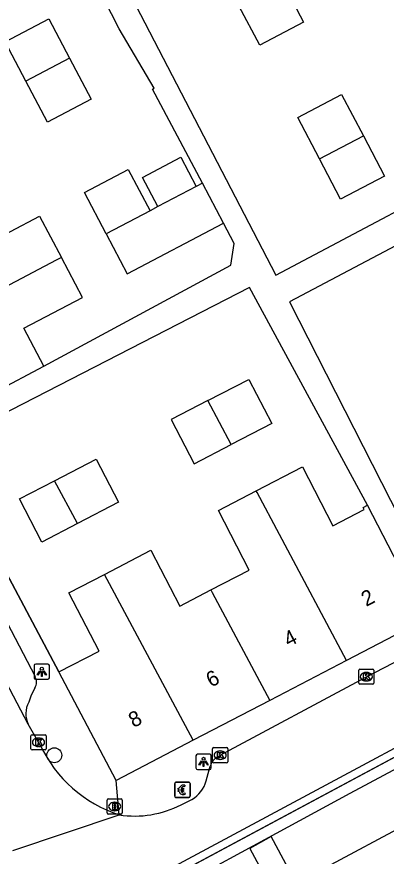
# Model space of a CAD drawing. Extents: x 158352 to 159489, y 383828 to 384597.
# Drawn here: x 159419.9 to 159444.2, y 384299.8 to 384355 of the extents above; entities that cross this region are included whole.
import ezdxf

# ---------------------------------------------------------------- set-up
doc = ezdxf.new("R2010")
doc.units = 0
for name, color, linetype in [('IMGEO_Betaalautomaat', 7, 'Continuous'), ('IMGEO_Boom', 7, 'Continuous'), ('IMGEO_Brandkraan', 7, 'Continuous'), ('IMGEO_Dek', 7, 'Continuous'), ('IMGEO_Kolk', 7, 'Continuous'), ('IMGEO_Lichtpunt', 7, 'Continuous'), ('IMGEO_Muur', 7, 'Continuous'), ('IMGEO_Pand', 7, 'Continuous'), ('IMGEO_Pand_nummerreeks', 7, 'Continuous'), ('IMGEO_Parkeervlak_open', 7, 'Continuous'), ('IMGEO_Pijler', 7, 'Continuous'), ('IMGEO_Rijbaan_lokaal_open', 7, 'Continuous'), ('IMGEO_Rijbaan_regionaal_gesloten', 7, 'Continuous'), ('IMGEO_Voetpad_open', 7, 'Continuous')]:
    doc.layers.add(name, color=color, linetype=linetype)

msp = doc.modelspace()

# ---------------------------------------------------------------- linework, layer by layer
at = {"layer": 'IMGEO_Betaalautomaat'}
for p, q in [((159430.398, 384304.667), (159431.239, 384304.667)), ((159431.239, 384304.667), (159430.398, 384304.667)), ((159430.323, 384303.743), (159430.323, 384304.584)), ((159430.323, 384304.584), (159430.323, 384303.743)), ((159430.606, 384304.131), (159430.606, 384304.199)), ((159430.727, 384304.199), (159430.727, 384304.131)), ((159430.985, 384304.472), (159430.968, 384304.372)), ((159431.322, 384304.593), (159431.322, 384303.752)), ((159431.322, 384303.752), (159431.322, 384304.593)), ((159431.248, 384303.668), (159430.407, 384303.668)), ((159430.407, 384303.668), (159431.248, 384303.668)), ((159430.972, 384303.966), (159430.994, 384303.879))]:
    msp.add_line(p, q, dxfattribs=at)
for points in [[(159430.606, 384304.199), (159430.537, 384304.199), (159430.537, 384304.268), (159430.616, 384304.268)], [(159430.611, 384304.062), (159430.537, 384304.062), (159430.537, 384304.131), (159430.606, 384304.131)], [(159430.738, 384304.268), (159430.885, 384304.268), (159430.885, 384304.199), (159430.727, 384304.199)], [(159430.727, 384304.131), (159430.885, 384304.131), (159430.885, 384304.062), (159430.741, 384304.062)]]:
    msp.add_lwpolyline(points, dxfattribs=at)
for centre, radius, start, end in [((159430.401, 384304.59), 0.0779, 92.4484, 184.2845), ((159430.401, 384304.59), 0.0779, 92.4484, 184.2845), ((159431.245, 384304.59), 0.0779, 2.4484, 94.2845), ((159431.245, 384304.59), 0.0779, 2.4484, 94.2845), ((159430.899, 384304.192), 0.293, 73.014, 165.0139), ((159430.905, 384304.205), 0.179, 69.3236, 159.5683), ((159430.401, 384303.746), 0.0779, 182.4484, 274.2845), ((159430.401, 384303.746), 0.0779, 182.4484, 274.2845), ((159430.872, 384304.117), 0.267, 191.8096, 297.0389), ((159430.905, 384304.132), 0.179, 202.7625, 291.8693), ((159431.245, 384303.746), 0.0779, 272.4484, 4.2845), ((159431.245, 384303.746), 0.0779, 272.4484, 4.2845)]:
    msp.add_arc(centre, radius, start, end, dxfattribs=at)
at = {"layer": 'IMGEO_Boom'}
msp.add_circle((159422.399, 384306.442), 0.489, dxfattribs=at)
at = {"layer": 'IMGEO_Brandkraan'}
for p, q in [((159425.944, 384303.572), (159426.796, 384303.572)), ((159425.869, 384302.646), (159425.869, 384303.498)), ((159426.357, 384303.352), (159426.382, 384303.352)), ((159426.87, 384303.498), (159426.87, 384302.646)), ((159426.796, 384302.572), (159425.944, 384302.572)), ((159426.38, 384302.792), (159426.355, 384302.792))]:
    msp.add_line(p, q, dxfattribs=at)
for points in [[(159425.944, 384303.572), (159426.796, 384303.572)], [(159425.869, 384302.646), (159425.869, 384303.498)], [(159426.217, 384303.272), (159426.217, 384302.872), (159426.43, 384302.872)], [(159426.448, 384303.272), (159426.217, 384303.272)], [(159426.396, 384303.191), (159426.342, 384303.191), (159426.342, 384303.115)], [(159426.342, 384303.115), (159426.395, 384303.115)], [(159426.404, 384303.039), (159426.342, 384303.039), (159426.342, 384302.958)], [(159426.87, 384303.498), (159426.87, 384302.646)], [(159426.796, 384302.572), (159425.944, 384302.572)], [(159426.342, 384302.958), (159426.404, 384302.958)]]:
    msp.add_lwpolyline(points, dxfattribs=at)
for centre, radius, start, end in [((159425.946, 384303.496), 0.0765, 91.552, 178.448), ((159425.946, 384303.496), 0.0765, 91.552, 178.448), ((159426.794, 384303.496), 0.0765, 1.552, 88.448), ((159426.794, 384303.496), 0.0765, 1.552, 88.448), ((159426.397, 384303.153), 0.0379, 267.8285, 90.9355), ((159426.405, 384302.998), 0.0404, 269.8759, 90.5077), ((159426.452, 384303.127), 0.145, 59.4692, 91.5367), ((159426.477, 384303.174), 0.0922, 285.5137, 58.1501), ((159426.482, 384302.982), 0.105, 301.3115, 78.989), ((159425.946, 384302.648), 0.0765, 181.552, 268.448), ((159425.946, 384302.648), 0.0765, 181.552, 268.448), ((159426.436, 384303.123), 0.251, 268.6676, 293.5347), ((159426.794, 384302.648), 0.0765, 271.552, 358.448), ((159426.794, 384302.648), 0.0765, 271.552, 358.448)]:
    msp.add_arc(centre, radius, start, end, dxfattribs=at)
for centre, major_axis, ratio, start_param, end_param in [((159426.356, 384303.072), (-0.387, 0.002), 0.722429, 4.712389, 7.853982), ((159426.381, 384303.072), (-0.39, 0.002), 0.717154, 1.570796, 4.712389)]:
    msp.add_ellipse(centre, major_axis=major_axis, ratio=ratio, start_param=start_param, end_param=end_param, dxfattribs=at)
at = {"layer": 'IMGEO_Dek'}
msp.add_lwpolyline([(159488.508, 384319.441), (159484.262, 384327.473), (159484.082, 384327.375), (159476.794, 384323.468), (159475.214, 384322.621), (159472.953, 384321.409), (159434.883, 384301.001), (159424.678, 384295.53), (159423.126, 384294.698), (159416.774, 384291.344), (159416.872, 384291.158), (159417.175, 384290.58), (159418.97, 384287.157), (159420.065, 384285.069), (159420.202, 384284.814), (159420.58, 384284.11), (159420.978, 384283.376)], close=True, dxfattribs=at)
at = {"layer": 'IMGEO_Kolk'}
for p, q in [((159442.415, 384311.18), (159442.415, 384312.032)), ((159442.49, 384312.106), (159443.342, 384312.106)), ((159442.903, 384311.886), (159442.928, 384311.886)), ((159443.416, 384312.032), (159443.416, 384311.18)), ((159442.926, 384311.326), (159442.901, 384311.326)), ((159443.342, 384311.106), (159442.49, 384311.106)), ((159420.863, 384306.867), (159420.863, 384307.719)), ((159420.938, 384307.793), (159421.79, 384307.793)), ((159421.351, 384307.573), (159421.376, 384307.573)), ((159421.864, 384307.719), (159421.864, 384306.867)), ((159421.374, 384307.013), (159421.349, 384307.013)), ((159432.803, 384306.019), (159432.803, 384306.871)), ((159432.878, 384306.945), (159433.73, 384306.945)), ((159433.804, 384306.871), (159433.804, 384306.019)), ((159421.79, 384306.793), (159420.938, 384306.793)), ((159433.291, 384306.725), (159433.316, 384306.725)), ((159433.73, 384305.945), (159432.878, 384305.945)), ((159433.314, 384306.165), (159433.289, 384306.165))]:
    msp.add_line(p, q, dxfattribs=at)
for points in [[(159442.415, 384311.18), (159442.415, 384312.032)], [(159442.49, 384312.106), (159443.342, 384312.106)], [(159442.736, 384311.806), (159442.859, 384311.806), (159442.859, 384311.655), (159442.989, 384311.806), (159443.153, 384311.806), (159443.007, 384311.655), (159443.16, 384311.406), (159443.008, 384311.406), (159442.923, 384311.57), (159442.859, 384311.503), (159442.859, 384311.406), (159442.736, 384311.406), (159442.736, 384311.806)], [(159443.416, 384312.032), (159443.416, 384311.18)], [(159443.342, 384311.106), (159442.49, 384311.106)], [(159420.863, 384306.867), (159420.863, 384307.719)], [(159420.938, 384307.793), (159421.79, 384307.793)], [(159421.184, 384307.493), (159421.307, 384307.493), (159421.307, 384307.342), (159421.437, 384307.493), (159421.601, 384307.493), (159421.455, 384307.342), (159421.608, 384307.093), (159421.456, 384307.093), (159421.371, 384307.257), (159421.307, 384307.19), (159421.307, 384307.093), (159421.184, 384307.093), (159421.184, 384307.493)], [(159421.864, 384307.719), (159421.864, 384306.867)], [(159432.803, 384306.019), (159432.803, 384306.871)], [(159432.878, 384306.945), (159433.73, 384306.945)], [(159433.804, 384306.871), (159433.804, 384306.019)], [(159421.79, 384306.793), (159420.938, 384306.793)], [(159433.124, 384306.645), (159433.247, 384306.645), (159433.247, 384306.494), (159433.377, 384306.645), (159433.541, 384306.645), (159433.395, 384306.494), (159433.548, 384306.245), (159433.396, 384306.245), (159433.311, 384306.409), (159433.247, 384306.342), (159433.247, 384306.245), (159433.124, 384306.245), (159433.124, 384306.645)], [(159433.73, 384305.945), (159432.878, 384305.945)]]:
    msp.add_lwpolyline(points, dxfattribs=at)
for centre, start, end in [((159442.492, 384312.03), 91.552, 178.448), ((159442.492, 384312.03), 91.552, 178.448), ((159443.34, 384312.03), 1.552, 88.448), ((159443.34, 384312.03), 1.552, 88.448), ((159442.492, 384311.182), 181.552, 268.448), ((159442.492, 384311.182), 181.552, 268.448), ((159443.34, 384311.182), 271.552, 358.448), ((159443.34, 384311.182), 271.552, 358.448), ((159420.94, 384307.717), 91.552, 178.448), ((159420.94, 384307.717), 91.552, 178.448), ((159421.788, 384307.717), 1.552, 88.448), ((159421.788, 384307.717), 1.552, 88.448), ((159420.94, 384306.869), 181.552, 268.448), ((159420.94, 384306.869), 181.552, 268.448), ((159421.788, 384306.869), 271.552, 358.448), ((159421.788, 384306.869), 271.552, 358.448), ((159432.88, 384306.869), 91.552, 178.448), ((159432.88, 384306.869), 91.552, 178.448), ((159433.728, 384306.869), 1.552, 88.448), ((159433.728, 384306.869), 1.552, 88.448), ((159432.88, 384306.021), 181.552, 268.448), ((159432.88, 384306.021), 181.552, 268.448), ((159433.728, 384306.021), 271.552, 358.448), ((159433.728, 384306.021), 271.552, 358.448)]:
    msp.add_arc(centre, 0.0765, start, end, dxfattribs=at)
for centre, major_axis, ratio, start_param, end_param in [((159442.902, 384311.606), (-0.387, 0.002), 0.722429, 4.712389, 7.853982), ((159442.927, 384311.606), (-0.39, 0.002), 0.717154, 1.570796, 4.712389), ((159421.35, 384307.293), (-0.387, 0.002), 0.722429, 4.712389, 7.853982), ((159421.375, 384307.293), (-0.39, 0.002), 0.717154, 1.570796, 4.712389), ((159433.29, 384306.445), (-0.387, 0.002), 0.722429, 4.712389, 7.853982), ((159433.315, 384306.445), (-0.39, 0.002), 0.717154, 1.570796, 4.712389)]:
    msp.add_ellipse(centre, major_axis=major_axis, ratio=ratio, start_param=start_param, end_param=end_param, dxfattribs=at)
at = {"layer": 'IMGEO_Lichtpunt'}
for p, q in [((159421.984, 384312.43), (159421.176, 384312.43)), ((159421.984, 384312.43), (159421.176, 384312.43)), ((159421.082, 384312.335), (159421.082, 384311.528)), ((159421.082, 384312.335), (159421.082, 384311.528)), ((159422.078, 384311.528), (159422.078, 384312.335)), ((159422.078, 384311.528), (159422.078, 384312.335)), ((159421.176, 384311.434), (159421.984, 384311.434)), ((159421.176, 384311.434), (159421.984, 384311.434)), ((159431.714, 384306.411), (159431.714, 384305.604)), ((159431.714, 384306.411), (159431.714, 384305.604)), ((159432.616, 384306.506), (159431.808, 384306.506)), ((159432.616, 384306.506), (159431.808, 384306.506)), ((159432.71, 384305.604), (159432.71, 384306.411)), ((159432.71, 384305.604), (159432.71, 384306.411)), ((159431.808, 384305.51), (159432.616, 384305.51)), ((159431.808, 384305.51), (159432.616, 384305.51))]:
    msp.add_line(p, q, dxfattribs=at)
for points in [[(159421.456, 384311.999), (159421.495, 384311.971), (159421.307, 384311.709), (159421.269, 384311.736), (159421.456, 384311.999)], [(159421.558, 384311.951), (159421.605, 384311.951), (159421.605, 384311.629), (159421.558, 384311.629), (159421.558, 384311.951)], [(159421.668, 384311.971), (159421.706, 384311.998), (159421.893, 384311.736), (159421.854, 384311.708), (159421.668, 384311.971)], [(159432.088, 384306.075), (159432.127, 384306.047), (159431.939, 384305.785), (159431.901, 384305.812), (159432.088, 384306.075)], [(159432.19, 384306.027), (159432.237, 384306.027), (159432.237, 384305.705), (159432.19, 384305.705), (159432.19, 384306.027)], [(159432.3, 384306.047), (159432.338, 384306.074), (159432.525, 384305.812), (159432.486, 384305.784), (159432.3, 384306.047)]]:
    msp.add_lwpolyline(points, dxfattribs=at)
for centre in [(159421.581, 384312.133), (159432.213, 384306.209)]:
    msp.add_circle(centre, 0.0994, dxfattribs=at)
for centre, start, end in [((159421.176, 384312.335), 90, 180), ((159421.176, 384312.335), 90, 180), ((159421.984, 384312.335), 0, 90), ((159421.984, 384312.335), 0, 90), ((159421.176, 384311.528), 180, 270), ((159421.176, 384311.528), 180, 270), ((159421.984, 384311.528), 270, 0), ((159421.984, 384311.528), 270, 360), ((159431.808, 384306.411), 90, 180), ((159431.808, 384306.411), 90, 180), ((159432.616, 384306.411), 0, 90), ((159432.616, 384306.411), 0, 90), ((159431.808, 384305.604), 180, 270), ((159431.808, 384305.604), 180, 270), ((159432.616, 384305.604), 270, 0), ((159432.616, 384305.604), 270, 360)]:
    msp.add_arc(centre, 0.0946, start, end, dxfattribs=at)
at = {"layer": 'IMGEO_Muur'}
msp.add_lwpolyline([(159414.829, 384326.725), (159422.708, 384311.918)], dxfattribs=at)
at = {"layer": 'IMGEO_Pand'}
for points in [[(159437.433, 384357.242), (159438.793, 384354.651), (159435.902, 384353.133), (159434.542, 384355.725)], [(159420.53, 384350.764), (159419.171, 384353.345), (159422.047, 384354.859), (159423.406, 384352.278)], [(159423.406, 384352.278), (159420.53, 384350.764)], [(159423.406, 384352.278), (159424.832, 384349.57), (159421.956, 384348.056), (159420.53, 384350.764)], [(159439.832, 384345.644), (159438.401, 384348.371), (159441.292, 384349.888), (159442.723, 384347.161)], [(159439.832, 384345.644), (159442.723, 384347.161)], [(159442.723, 384347.161), (159444.112, 384344.513), (159441.221, 384342.996), (159439.832, 384345.644)], [(159429.212, 384342.51), (159428.203, 384344.427), (159430.726, 384345.755), (159431.735, 384343.839)], [(159425.817, 384340.723), (159424.385, 384343.444), (159427.26, 384344.958), (159428.693, 384342.237)], [(159431.735, 384343.839), (159429.212, 384342.51)], [(159432.135, 384344.049), (159431.735, 384343.839)], [(159433.521, 384341.427), (159432.135, 384344.049)], [(159416.382, 384342.167), (159417.593, 384339.868), (159421.433, 384341.89), (159422.865, 384339.169)], [(159428.693, 384342.237), (159425.817, 384340.723)], [(159429.212, 384342.51), (159428.693, 384342.237)], [(159425.817, 384340.723), (159427.199, 384338.099), (159433.521, 384341.427)], [(159422.865, 384339.169), (159422.528, 384338.991), (159411.438, 384333.151)], [(159421.722, 384332.016), (159420.403, 384334.52), (159424.247, 384336.544), (159422.865, 384339.169)], [(159414.138, 384328.023), (159418.563, 384330.353), (159421.722, 384332.016)], [(159432.495, 384329.761), (159435.183, 384331.156), (159436.692, 384328.248), (159434.038, 384326.871)], [(159432.495, 384329.761), (159430.082, 384328.509), (159431.59, 384325.601), (159434.038, 384326.871)], [(159434.038, 384326.871), (159432.495, 384329.761)], [(159422.412, 384324.49), (159425.149, 384325.909), (159426.621, 384323.071), (159423.918, 384321.669)], [(159435.667, 384323.819), (159438.71, 384325.398), (159440.717, 384321.53), (159442.765, 384322.592), (159442.695, 384322.728), (159442.988, 384322.88)], [(159423.918, 384321.669), (159421.573, 384320.454), (159420.102, 384323.292), (159422.412, 384324.49)], [(159423.918, 384321.669), (159422.412, 384324.49)], [(159432.693, 384317.311), (159435.214, 384318.619), (159433.185, 384322.531), (159435.667, 384323.819)], [(159441.615, 384312.678), (159435.728, 384323.706), (159435.667, 384323.819)], [(159446.864, 384315.41), (159444.698, 384319.584), (159442.988, 384322.88)], [(159425.697, 384318.336), (159428.749, 384319.919), (159430.652, 384316.252), (159432.693, 384317.311)], [(159422.708, 384311.918), (159425.352, 384313.29), (159423.362, 384317.125), (159425.697, 384318.336)], [(159431.522, 384307.425), (159425.697, 384318.336)], [(159432.693, 384317.311), (159432.782, 384317.144), (159436.569, 384310.052)], [(159446.864, 384315.41), (159441.615, 384312.678)], [(159441.615, 384312.678), (159436.569, 384310.052)], [(159426.461, 384304.791), (159422.708, 384311.918)], [(159436.569, 384310.052), (159431.522, 384307.425)], [(159431.522, 384307.425), (159426.461, 384304.791)]]:
    msp.add_lwpolyline(points, dxfattribs=at)
at = {"layer": 'IMGEO_Parkeervlak_open'}
msp.add_lwpolyline([(159472.953, 384321.409), (159425.701, 384296.078), (159425.455, 384296.537)], dxfattribs=at)
at = {"layer": 'IMGEO_Pijler'}
msp.add_lwpolyline([(159440.564, 384293.836), (159440.246, 384294.427), (159440.143, 384294.618), (159439.779, 384295.294), (159439.419, 384295.962), (159438.374, 384297.902), (159438.276, 384298.084), (159436.657, 384301.089), (159435.254, 384300.317), (159436.973, 384297.126), (159438.004, 384295.213), (159438.368, 384294.539), (159438.732, 384293.863), (159438.833, 384293.676), (159439.153, 384293.082)], close=True, dxfattribs=at)
at = {"layer": 'IMGEO_Rijbaan_lokaal_open'}
for points in [[(159420.69, 384308.477), (159412.182, 384324.692)], [(159433.106, 384306.323), (159433.305, 384306.444), (159442.871, 384311.58), (159460.308, 384320.611)], [(159462.566, 384316.442), (159425.455, 384296.537)], [(159421.476, 384307.1), (159420.69, 384308.477)], [(159432.385, 384304.76), (159432.657, 384305.724)], [(159430.737, 384303.19), (159431.438, 384303.536)], [(159419.677, 384300.172), (159426.67, 384302.521)]]:
    msp.add_lwpolyline(points, dxfattribs=at)
for centre, radius, start, end in [((159429.401, 384310.854), 8.769, 205.3454, 251.8561), ((159433.578, 384305.502), 0.947, 119.8669, 166.4239), ((159430.516, 384305.228), 1.927, 298.5916, 345.9507), ((159427.676, 384309.104), 6.659, 261.3139, 297.3685)]:
    msp.add_arc(centre, radius, start, end, dxfattribs=at)
at = {"layer": 'IMGEO_Rijbaan_regionaal_gesloten'}
for points in [[(159484.574, 384326.883), (159484.392, 384326.786), (159479.768, 384324.318), (159478.022, 384323.374), (159476.178, 384322.378), (159473.288, 384320.816), (159461.802, 384314.609), (159441.839, 384303.937), (159425.774, 384295.208), (159423.542, 384293.995), (159417.175, 384290.58)], [(159418.736, 384287.603), (159434.988, 384296.253), (159466.777, 384313.264), (159484.568, 384322.779), (159486.263, 384323.687)]]:
    msp.add_lwpolyline(points, dxfattribs=at)
at = {"layer": 'IMGEO_Voetpad_open'}
for points in [[(159436.262, 384376.051), (159421.442, 384368.288), (159425.151, 384361.658), (159424.804, 384361.464), (159436.96, 384338.009), (159452.028, 384345.985)], [(159432.135, 384344.049), (159428.862, 384350.243), (159428.968, 384350.299), (159426.655, 384354.203), (159423.658, 384360.09), (159423.854, 384360.19), (159419.075, 384369.366), (159405.861, 384362.411)], [(159453, 384344.263), (159437.868, 384336.256), (159448.148, 384316.064)], [(159421.722, 384332.016), (159433.996, 384338.655), (159434.224, 384340.097), (159433.521, 384341.427)], [(159442.988, 384322.88), (159435.227, 384337.186), (159414.829, 384326.725)], [(159422.708, 384311.918), (159414.829, 384326.725)], [(159415.09, 384323.162), (159421.134, 384311.619)], [(159421.129, 384310.861), (159420.874, 384310.387), (159420.724, 384309.93)], [(159426.67, 384302.521), (159426.461, 384304.791)]]:
    msp.add_lwpolyline(points, dxfattribs=at)
for centre, radius, start, end in [((159420.419, 384311.245), 0.807, 331.62, 27.6241), ((159422.101, 384309.171), 1.572, 151.1246, 206.1944)]:
    msp.add_arc(centre, radius, start, end, dxfattribs=at)

# ---------------------------------------------------------------- texts
at = {"layer": 'IMGEO_Pand_nummerreeks'}
for s, p in [('2', (159442.905, 384316.19)), ('4', (159437.805, 384313.536)), ('6', (159432.705, 384310.881)), ('8', (159427.608, 384308.228))]:
    msp.add_text(s, height=1, rotation=27.4962, dxfattribs=at).set_placement(p)

doc.saveas('drawing.dxf')
